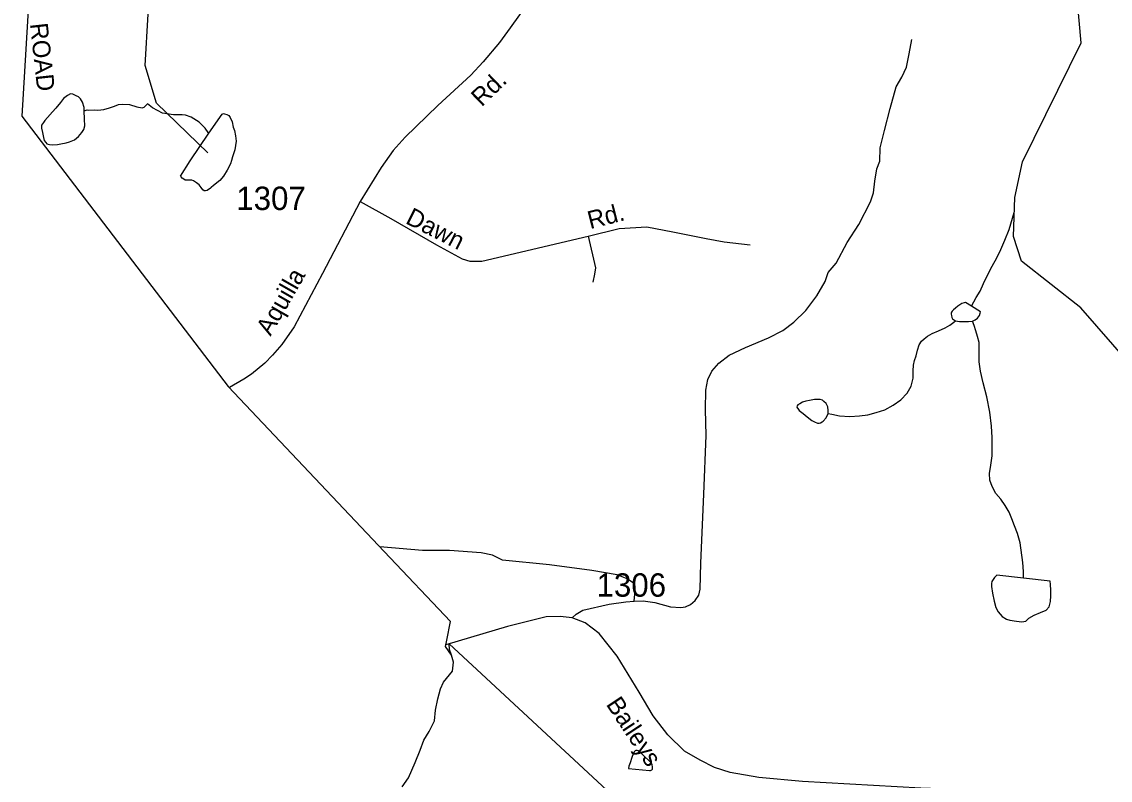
# Model space of a CAD drawing. Extents: x 2082433 to 2279600, y 546599 to 755198.
# Drawn here: x 2114743 to 2120566, y 611701 to 615755 of the extents above; entities that cross this region are included whole.
import ezdxf

# ---------------------------------------------------------------- set-up
doc = ezdxf.new("R2010")
doc.units = 0
for name, color, linetype in [('Exist Boundary Political CountyLine', 7, 'Continuous'), ('Exist Boundary Political Fire Districts', 7, 'Continuous'), ('Exist Hydrographic Creek Single Shore', 7, 'Continuous'), ('Exist Hydrographic Misc Water Feature', 7, 'Continuous'), ('Exist Hydrographic Pond Under 1500 Sq Ft', 7, 'Continuous'), ('Exist Road Non-System Type 51', 7, 'Continuous'), ('Exist Road Non-System Type 51 Label', 7, 'Continuous'), ('Exist Road Secondary Type 51 Attributed', 7, 'Continuous'), ('Exist Road Secondary Type 51 Label', 7, 'Continuous'), ('Exist Road Secondary Type 51 Number Label', 7, 'Continuous')]:
    doc.layers.add(name, color=color, linetype=linetype)

msp = doc.modelspace()

# ---------------------------------------------------------------- linework, layer by layer
at = {"layer": 'Exist Boundary Political CountyLine'}
for points in [[(2114788.3, 615998.8), (2114743.4, 615251), (2115847.4, 613805.9), (2116681.6, 612923.4), (2117037.3, 612548.7)], [(2116848.2, 611796), (2116874.5, 611860.8), (2116894.6, 611914.3), (2116922.4, 611961.5), (2116944.2, 612004.5), (2116951.4, 612018.3), (2116956.3, 612075.1), (2116968.2, 612135.9), (2116982.5, 612189.5), (2116999.5, 612224.6), (2117047.5, 612283.8), (2117053.1, 612331), (2117042.6, 612368.6), (2117010.8, 612416.3), (2117016.3, 612449.8), (2117037.3, 612548.7)], [(2116777.7, 611664.8), (2116811.3, 611713.6), (2116848.2, 611796)]]:
    msp.add_lwpolyline(points, dxfattribs=at)
at = {"layer": 'Exist Boundary Political Fire Districts'}
for points in [[(2116777.7, 611664.8), (2116811.3, 611713.6), (2116848.2, 611796), (2116874.5, 611860.8), (2116894.6, 611914.3), (2116922.4, 611961.5), (2116951.4, 612018.3), (2116956.3, 612075.1), (2116968.2, 612135.9), (2116982.5, 612189.5), (2116999.5, 612224.6), (2117047.5, 612283.8), (2117053.1, 612331), (2117042.6, 612368.6), (2117031.7, 612398.9), (2117030.1, 612429.2)], [(2125185.8, 609236.3), (2123275, 606636.7), (2117030.1, 612429.2)]]:
    msp.add_lwpolyline(points, dxfattribs=at)
at = {"layer": 'Exist Hydrographic Creek Single Shore'}
for points in [[(2115739.2, 615055), (2115463.2, 615319.8), (2115403.4, 615521.1), (2115419.4, 615796.3), (2115567.4, 616170.6), (2115890.4, 616623.4), (2116363.5, 617181.3), (2117254.4, 619226.7)], [(2120048.5, 614606.8), (2120055.4, 614816.6), (2120096.5, 615006.1), (2120410.4, 615642.7), (2120366.5, 616142.3), (2120820.5, 617045)], [(2119824.1, 614235), (2119849.6, 614281.3), (2119869.7, 614315.2), (2119887.5, 614355.5), (2119909.2, 614401.3), (2119935.1, 614449.3), (2119958.6, 614493.6), (2119980.8, 614537.7), (2120002.3, 614587.9), (2120026.1, 614644), (2120052.8, 614736.1)], [(2120812.4, 613695.8), (2120751.4, 613834.8), (2120408.5, 614225.5), (2120090.5, 614474.7), (2120048.5, 614606.8)], [(2119056.6, 613662), (2119076.7, 613658.2), (2119118.5, 613648.2), (2119172.7, 613644.5), (2119224.4, 613648.8), (2119268.6, 613654.7), (2119314.6, 613667.2), (2119360.3, 613681.4), (2119404.4, 613705.6), (2119446.4, 613733.7), (2119480.1, 613769.9), (2119501.8, 613808), (2119511.6, 613849.9), (2119511.6, 613890.1), (2119513.1, 613919.8), (2119519.2, 613944), (2119527.4, 613970), (2119535.4, 614000), (2119544.6, 614027.8), (2119556.9, 614047.8), (2119570.9, 614059.9), (2119588.5, 614074.3), (2119612.7, 614088.5), (2119646.4, 614102.4), (2119682.2, 614118.5), (2119708.5, 614132.8), (2119728.6, 614148.8), (2119738.4, 614156.7)], [(2120102, 612780.7), (2120102, 612816.8), (2120097.7, 612864.5), (2120083.5, 612970.5), (2120069.2, 613020.5), (2120053, 613060.3), (2120038.8, 613098.5), (2120024.5, 613134.3), (2120004.6, 613170.2), (2119980.6, 613202.3), (2119953.9, 613233.8), (2119934, 613270.1), (2119921.7, 613304), (2119919.7, 613340), (2119927.9, 613385.8), (2119933.6, 613435.7), (2119934.9, 613481.7), (2119934.7, 613532), (2119930.6, 613593.9), (2119922.6, 613667.7), (2119905.9, 613749.6), (2119885.4, 613825.4), (2119871.1, 613887.5), (2119865.1, 613937.6), (2119865.1, 613981.4), (2119864.9, 614011.3), (2119864.9, 614041.4), (2119856.5, 614073.1), (2119846.3, 614103.4), (2119838.3, 614131.4), (2119829.9, 614155.4)]]:
    msp.add_lwpolyline(points, dxfattribs=at)
at = {"layer": 'Exist Hydrographic Misc Water Feature'}
for points in [[(2115076.4, 615279.9), (2115076.6, 615296.1), (2115068.4, 615326.1), (2115058.1, 615343.9), (2115046.2, 615353.9), (2115034.5, 615359.7), (2115016.3, 615367.7), (2115004.2, 615369.6), (2114988.4, 615361.8), (2114966.2, 615345.7), (2114950.7, 615323.3), (2114924.8, 615293.2), (2114908.6, 615273.3), (2114880.7, 615243), (2114867, 615227.2), (2114859, 615217.2), (2114849, 615203.2), (2114849.4, 615187), (2114853.5, 615163.2), (2114859.2, 615137.2), (2114863.3, 615121.1), (2114871.7, 615109.3), (2114877.9, 615103.1), (2114891.6, 615099.5), (2114905.8, 615097.3), (2114933.6, 615099.6), (2114951.5, 615101.8), (2114981.4, 615107.8), (2114999.5, 615113.5), (2115025.3, 615123.8), (2115047, 615142), (2115065.3, 615164), (2115075.1, 615180), (2115081.1, 615198.1), (2115079, 615234.1), (2115076.4, 615279.9)], [(2115076.4, 615279.9), (2115092.3, 615284), (2115100.6, 615281.9), (2115130.3, 615284.4), (2115150.4, 615282.5), (2115182.6, 615286.6), (2115212.3, 615294.7), (2115238.8, 615304.9), (2115260.5, 615312.9), (2115284.7, 615314.9), (2115320.4, 615313.2), (2115358.5, 615301.3), (2115386.8, 615295.4), (2115398.5, 615299.3), (2115408.7, 615309.5), (2115416.5, 615315.7)], [(2115744.8, 615158.9), (2115741.3, 615163.1), (2115724.9, 615187.1), (2115692.7, 615218.7), (2115650.3, 615244.6), (2115618.7, 615256.3), (2115600.7, 615258.2), (2115554.3, 615258.3), (2115496.5, 615265.8), (2115442.4, 615295.5), (2115416.5, 615315.7)], [(2115744.8, 615158.9), (2115814.5, 615261.1), (2115822.5, 615265.1), (2115828.7, 615263.4), (2115840.8, 615259.5), (2115850.8, 615253.6), (2115858.4, 615243.5), (2115868.9, 615219.6), (2115874.8, 615191.5), (2115880.8, 615173.6), (2115887.1, 615145.5), (2115889.4, 615117.5), (2115887.3, 615093.5), (2115883.2, 615071.4), (2115871.5, 615033.5), (2115865.6, 615013.7), (2115860.1, 614995.4), (2115841.6, 614961.3), (2115822.3, 614929.4), (2115802, 614907.3), (2115768.4, 614879.1), (2115756.5, 614869.2), (2115752.4, 614864.9), (2115734.4, 614853.1), (2115726.4, 614851), (2115718.2, 614851), (2115712.4, 614856.8), (2115702.4, 614868.8), (2115692.5, 614882.9), (2115678.4, 614894.8), (2115662.2, 614904.5), (2115653.8, 614908.6), (2115647.8, 614908.8), (2115626.1, 614908.4), (2115618.1, 614908.4), (2115610.1, 614914.4), (2115601.9, 614918.5), (2115596, 614926.3), (2115592.1, 614930.6), (2115643.5, 615012.4), (2115744.8, 615158.9)], [(2117989.3, 611763.8), (2118101.3, 611752.3), (2118107.2, 611752.3), (2118113.4, 611756.4), (2118117.1, 611760.3), (2118117.1, 611764.3), (2118117.1, 611772.4), (2118115, 611782.3), (2118111.1, 611792.3), (2118097.2, 611806.3), (2118074.8, 611828.1), (2118056.8, 611846), (2118046.7, 611854), (2118040.8, 611858), (2118034.8, 611859.9), (2118028.9, 611859.9), (2118024.8, 611857.9), (2118020.9, 611853.9), (2118014.8, 611841.9), (2118007.2, 611821.9), (2117997.1, 611793.8), (2117991.2, 611775.8), (2117989.3, 611763.8)]]:
    msp.add_lwpolyline(points, dxfattribs=at)
at = {"layer": 'Exist Hydrographic Pond Under 1500 Sq Ft'}
for points in [[(2119824.1, 614235), (2119792.1, 614254.8), (2119784.1, 614253.1), (2119772, 614248.9), (2119761.6, 614242.8), (2119750.1, 614234.8), (2119737.8, 614224.9), (2119728, 614214.6), (2119720.2, 614208.5), (2119716.3, 614202.6), (2119714.4, 614198.8), (2119714.2, 614192.8), (2119716.3, 614184.8), (2119717.9, 614174.8), (2119722.2, 614166.8), (2119732.7, 614160.8), (2119738.4, 614156.7)], [(2119829.9, 614155.4), (2119844, 614161.3), (2119855.9, 614171.3), (2119866.4, 614185.1), (2119870.1, 614197.2), (2119872.3, 614205.3), (2119824.1, 614235)], [(2119738.4, 614156.7), (2119760.2, 614152.9), (2119786.6, 614153), (2119808.3, 614153), (2119829.9, 614155.4)], [(2119056.6, 613662), (2119056.6, 613677.9), (2119054.6, 613696), (2119046.6, 613713.9), (2119034.5, 613725.8), (2119026.1, 613732), (2119014.4, 613735.8), (2118984.2, 613735.4), (2118956.4, 613731.5), (2118938.3, 613727.4), (2118920.3, 613721.2), (2118906.1, 613713.2), (2118894.4, 613707.2), (2118890.5, 613701.4), (2118890.3, 613695.3), (2118898.5, 613683.1), (2118902.6, 613677.2), (2118922.5, 613661.3), (2118945.1, 613643.2), (2118968.9, 613623.4), (2118984.6, 613615.7), (2119000.6, 613609.7), (2119008.6, 613609.7), (2119016.6, 613611.7), (2119024.6, 613615.8), (2119030.8, 613619.7), (2119046.6, 613638), (2119054.6, 613657.9), (2119056.6, 613662)], [(2120102, 612780.7), (2119960.1, 612796.2), (2119946.1, 612784.1), (2119932.6, 612763.8), (2119930.1, 612752), (2119930.6, 612736.1), (2119936.7, 612699.9), (2119945.1, 612658.1), (2119954.7, 612624.2), (2119967.1, 612600.4), (2119987.1, 612576.3), (2120011.1, 612562.5), (2120029.4, 612556.5), (2120064.9, 612550.7), (2120093.2, 612546.9), (2120115.1, 612550.9), (2120131.1, 612567.1), (2120159.2, 612583.1), (2120193, 612597), (2120223.2, 612609.5), (2120238.7, 612627.4), (2120246.5, 612655.5), (2120248.6, 612685.6), (2120248.2, 612717.3), (2120246.5, 612747.5), (2120243.9, 612765.3), (2120102, 612780.7)]]:
    msp.add_lwpolyline(points, dxfattribs=at)
at = {"layer": 'Exist Road Non-System Type 51'}
for points in [[(2118018.6, 612658.2), (2118066.9, 612659.3), (2118129, 612650.1), (2118214, 612627.1), (2118269.2, 612624.8), (2118294.5, 612627.1), (2118319.8, 612640.9), (2118345.1, 612661.6), (2118365.8, 612689.2), (2118372.7, 612721.4), (2118375, 612861.6), (2118391.1, 613229.5), (2118404.9, 613543.3), (2118400.3, 613682.4), (2118402.6, 613785.9), (2118414, 613843.4), (2118434.7, 613887), (2118471.5, 613930.7), (2118526.7, 613972.1), (2118614.1, 614013.5), (2118738.2, 614066.4), (2118814.1, 614105.5), (2118873.9, 614149.1), (2118938.2, 614212.4), (2118995.7, 614290.5), (2119041.7, 614366.4), (2119057.8, 614414.7), (2119099.2, 614465.3), (2119159, 614574.5), (2119221, 614671), (2119283.1, 614792.9), (2119299.2, 614841.2), (2119306.1, 614903.3), (2119317.6, 614969.9), (2119333.7, 615010.2), (2119336, 615081.4), (2119359, 615173.4), (2119388.9, 615290.7), (2119421.1, 615407.9), (2119451, 615459.6), (2119476.2, 615512.5), (2119490, 615583.8), (2119503.8, 615659.7)], [(2116554.1, 614794.6), (2116718.4, 614703.2), (2116962.2, 614563), (2117098.9, 614488.8), (2117140.3, 614475), (2117203.6, 614475), (2117773.2, 614608.3)], [(2117773.2, 614608.3), (2117939, 614650.6), (2118086.7, 614659.6), (2118225.3, 614632.5), (2118404.9, 614596.9), (2118501.2, 614578.2), (2118640.5, 614563.6)], [(2117773.2, 614608.3), (2117812.8, 614440.6), (2117807.1, 614406.1), (2117799, 614362.4)], [(2118018.6, 612658.2), (2118025.5, 612713.3), (2118025.5, 612738.6), (2118016.3, 612754.7), (2117981.8, 612777.7), (2117928.9, 612798.4), (2117793.3, 612821.4), (2117565.7, 612851.3), (2117315.1, 612876.6), (2117262.2, 612903), (2117200.1, 612916.8), (2117032.3, 612928.3), (2116887.4, 612928.3), (2116658, 612948.3)], [(2117687.5, 612568.5), (2117708.2, 612589.2), (2117745, 612609.9), (2117885.2, 612642.1), (2117974.9, 612653.6), (2118018.6, 612658.2)]]:
    msp.add_lwpolyline(points, dxfattribs=at)
at = {"layer": 'Exist Road Secondary Type 51 Attributed'}
for points in [[(2117446.1, 615848.8), (2117356.7, 615722.2), (2117299.4, 615643.7), (2117211.6, 615540.6), (2117144.9, 615469.4), (2116969.8, 615307.4), (2116794.8, 615137.5), (2116730.4, 615067.2), (2116666.7, 614976.3), (2116554.1, 614794.6), (2116351.7, 614409.5), (2116200, 614125), (2116134, 614030.2), (2116083.9, 613972.7), (2116042.7, 613929.4), (2115972.4, 613871.5), (2115931.5, 613845.1), (2115855.1, 613800.9)], [(2123044.5, 611501.7), (2122382.3, 611547.7), (2122200.7, 611558.6), (2121759.3, 611575.8), (2121285, 611595.8), (2120220.2, 611634.8), (2119551.9, 611658), (2118919.9, 611693.7), (2118686.5, 611714.9), (2118533.6, 611741.4), (2118448.5, 611769.5), (2118372.7, 611808.6), (2118288.7, 611856.9), (2118200.2, 611942.6), (2118120.9, 612044.9), (2118046.2, 612170.7), (2117927.8, 612363.3), (2117832.4, 612485.2), (2117757.6, 612541.5), (2117687.5, 612568.5), (2117624.3, 612576), (2117548.4, 612573.7), (2117342.1, 612522.2), (2117012.2, 612424.7)]]:
    msp.add_lwpolyline(points, dxfattribs=at)

# ---------------------------------------------------------------- texts
at = {"layer": 'Exist Road Non-System Type 51 Label'}
for s, rotation, p in [('Dawn', 333.08384, (2116790.8, 614680.4)), ('Rd.', 14.33263, (2117783.5, 614646.6))]:
    msp.add_text(s, height=95, rotation=rotation, dxfattribs=at).set_placement(p)
at = {"layer": 'Exist Road Secondary Type 51 Label'}
for s, rotation, p in [('ROAD', 276.26918, (2114786.9, 615744.2)), ('Rd.', 43.94895, (2117203, 615297.6)), ('Aquilla', 60.2401, (2116074.1, 614071.1)), ('Baileys', 303.45231, (2117866.1, 612106.8))]:
    msp.add_text(s, height=95, rotation=rotation, dxfattribs=at).set_placement(p)
at = {"layer": 'Exist Road Secondary Type 51 Number Label'}
for s, p in [('1307', (2115890.9, 614748.9)), ('1306', (2117818, 612681.8))]:
    msp.add_text(s, height=125, dxfattribs=at).set_placement(p)

doc.saveas('drawing.dxf')
